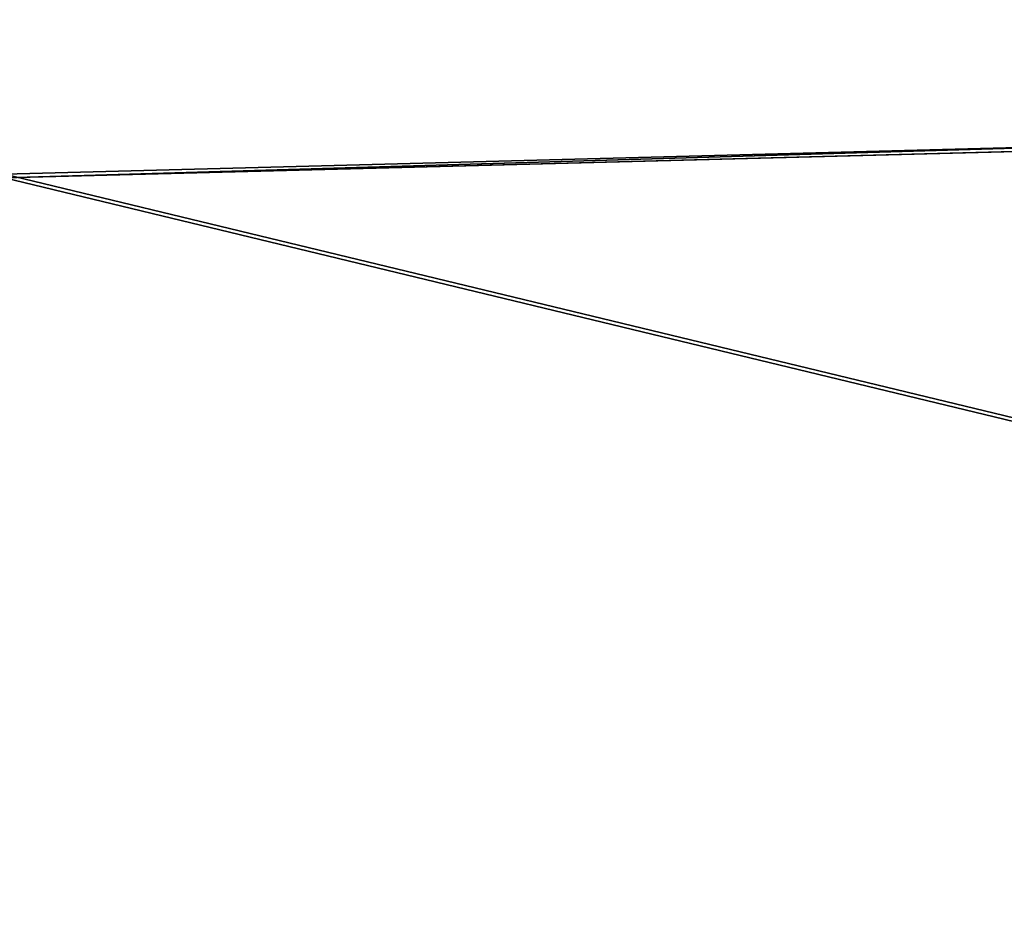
# Model space of a CAD drawing. Header units: centimetres. Extents: x 0.1 to 30.7, y 2.5 to 15.3.
# Tile 619 of 656: x 15.5 to 17.7, y 4.6 to 6.6. Entities that reach past the tile are written whole.
import ezdxf

# ---------------------------------------------------------------- set-up
doc = ezdxf.new("R2010")
doc.units = ezdxf.units.CM
doc.header["$LTSCALE"] = 2.54
doc.layers.get('0').update_dxf_attribs({"color": 13})

# ---------------------------------------------------------------- blocks, each defined once
blk = doc.blocks.new('09-002-0300-W-00-00.STL')
at = {"color": 0}
for p, q in [((15.4195, 6.2653, 14.0063), (18.17, 6.3375, 14.0126)), ((18.17, 6.3375, 14.0126), (15.4195, 6.2566, 14.1059)), ((18.17, 6.3375, 14.0126), (15.4195, 6.2566, 14.1059)), ((15.4195, 6.2653, 14.0063), (18.17, 6.3375, 14.0126)), ((18.17, 6.3288, 14.1122), (15.4195, 6.2566, 14.1059)), ((18.17, 6.3288, 14.1122), (15.4195, 6.2566, 14.1059)), ((15.4195, 6.2653, 14.0063), (30.0195, 2.7407, 13.6979)), ((15.4195, 6.2653, 14.0063), (30.0195, 2.7407, 13.6979)), ((30.0195, 2.732, 13.7975), (15.4195, 6.2566, 14.1059)), ((30.0195, 2.732, 13.7975), (15.4195, 6.2566, 14.1059))]:
    blk.add_line(p, q, dxfattribs=at)
mesh = blk.add_polyface(dxfattribs=at)
corners = [(30.0195, 2.7232, 42.6789), (0.8195, 14.0232, 42.6789), (0.8195, 2.7232, 42.6789)]
mesh.append_faces([[corners[k] for k in face] for face in [(0, 1, 2)]], dxfattribs={"color": 0})
mesh = blk.add_polyface(dxfattribs=at)
corners = [(30.0195, 14.0232, 42.6789), (0.8195, 14.0232, 42.6789), (30.0195, 2.7232, 42.6789)]
mesh.append_faces([[corners[k] for k in face] for face in [(0, 1, 2)]], dxfattribs={"color": 0})
mesh = blk.add_polyface(dxfattribs=at)
corners = [(30.0195, 14.0232, 42.5789), (0.8195, 2.7232, 42.5789), (0.8195, 14.0232, 42.5789)]
mesh.append_faces([[corners[k] for k in face] for face in [(0, 1, 2)]], dxfattribs={"color": 0})
mesh = blk.add_polyface(dxfattribs=at)
corners = [(30.0195, 2.7232, 42.5789), (0.8195, 2.7232, 42.5789), (30.0195, 14.0232, 42.5789)]
mesh.append_faces([[corners[k] for k in face] for face in [(0, 1, 2)]], dxfattribs={"color": 0})
mesh = blk.add_polyface(dxfattribs=at)
corners = [(30.0195, 2.7407, 13.6979), (15.4195, 6.2653, 14.0063), (18.17, 6.3375, 14.0126)]
mesh.append_faces([[corners[k] for k in face] for face in [(0, 1, 2)]], dxfattribs={"color": 0})
mesh = blk.add_polyface(dxfattribs=at)
corners = [(18.17, 6.3288, 14.1122), (18.17, 6.3375, 14.0126), (15.4195, 6.2566, 14.1059)]
mesh.append_faces([[corners[k] for k in face] for face in [(0, 1, 2)]], dxfattribs={"color": 0})
mesh = blk.add_polyface(dxfattribs=at)
corners = [(15.4195, 6.2566, 14.1059), (18.17, 6.3375, 14.0126), (15.4195, 6.2653, 14.0063)]
mesh.append_faces([[corners[k] for k in face] for face in [(0, 1, 2)]], dxfattribs={"color": 0})
mesh = blk.add_polyface(dxfattribs=at)
corners = [(30.0195, 2.732, 13.7975), (18.17, 6.3288, 14.1122), (15.4195, 6.2566, 14.1059)]
mesh.append_faces([[corners[k] for k in face] for face in [(0, 1, 2)]], dxfattribs={"color": 0})
mesh = blk.add_polyface(dxfattribs=at)
corners = [(30.0195, 2.7407, 13.6979), (0.8195, 2.7407, 13.6979), (15.4195, 6.2653, 14.0063)]
mesh.append_faces([[corners[k] for k in face] for face in [(0, 1, 2)]], dxfattribs={"color": 0})
mesh = blk.add_polyface(dxfattribs=at)
corners = [(30.0195, 2.732, 13.7975), (15.4195, 6.2566, 14.1059), (0.8195, 2.732, 13.7975)]
mesh.append_faces([[corners[k] for k in face] for face in [(0, 1, 2)]], dxfattribs={"color": 0})

msp = doc.modelspace()

# ---------------------------------------------------------------- block references
at = {"color": 0}
msp.add_blockref('09-002-0300-W-00-00.STL', (0, 0), dxfattribs=at)

doc.saveas('drawing.dxf')
